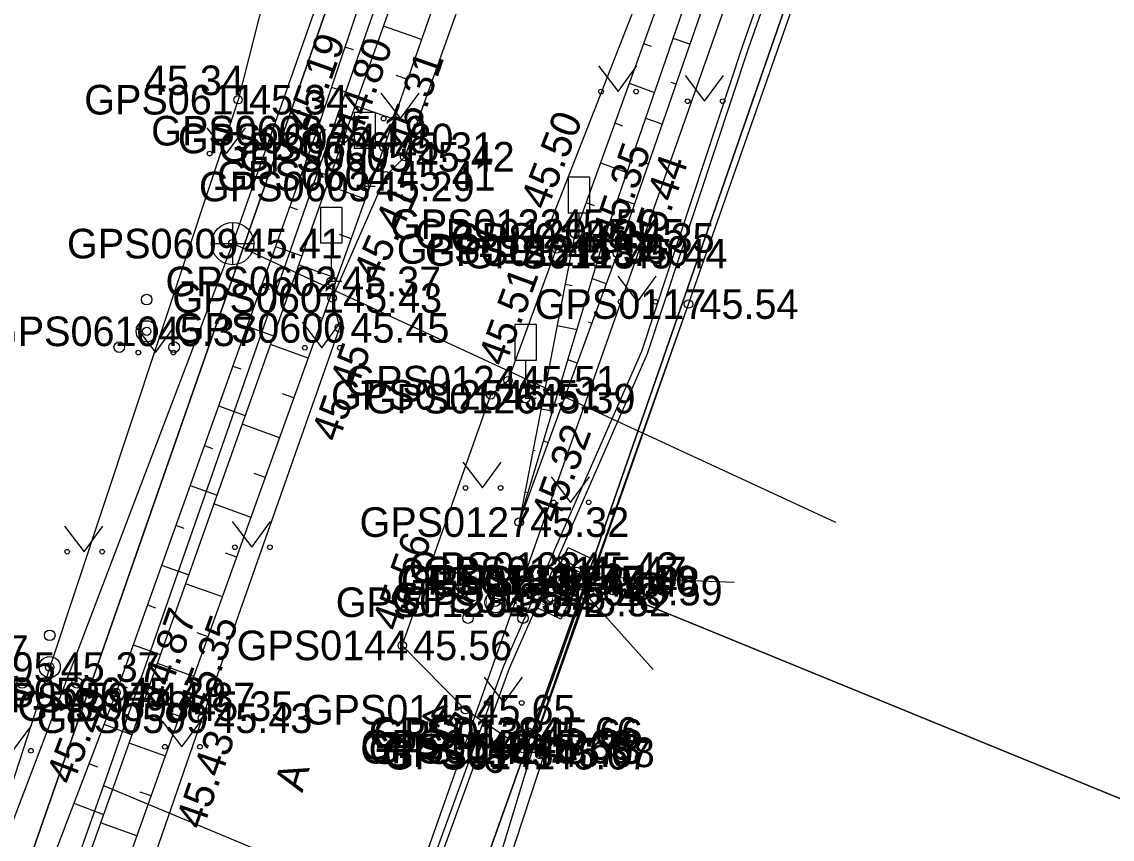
# Model space of a CAD drawing. Extents: x 551623 to 559850, y 6561220 to 6567135.
# Drawn here: x 557080.23 to 557106.03, y 6565509.85 to 6565529.17 of the extents above; entities that cross this region are included whole.
import ezdxf

# ---------------------------------------------------------------- set-up
doc = ezdxf.new("R2010")
doc.units = 0
for name, color, linetype in [('AED', 7, 'Continuous'), ('ELRAJATISMP', 7, 'Continuous'), ('HALJASTUS', 7, 'Continuous'), ('KKAEV', 7, 'Continuous'), ('KORGUS-EH2000', 7, 'Continuous'), ('KPOHULIIN', 7, 'Continuous'), ('KTRASS', 7, 'Continuous'), ('LIIKLUS', 7, 'Continuous'), ('MOOTKORG-EH2000', 7, 'Continuous'), ('MOOTMPUNKT', 7, 'Continuous'), ('MOOTNR', 7, 'Continuous'), ('MOOTPIIR', 7, 'Continuous'), ('MPKAABEL', 7, 'Continuous'), ('MPOHULIIN', 7, 'Continuous'), ('PIIR', 7, 'Continuous'), ('PUU', 7, 'Continuous'), ('RELJEEF', 7, 'Continuous'), ('TEE', 7, 'Continuous'), ('VTRASS', 7, 'Continuous')]:
    doc.layers.add(name, color=color, linetype=linetype)

msp = doc.modelspace()

# ---------------------------------------------------------------- linework, layer by layer
at = {"layer": 'AED'}
for p, q in [((557092.603, 6565511.899), (557090.629, 6565505.926)), ((557092.478, 6565512.024), (557092.478, 6565511.774)), ((557092.478, 6565512.024), (557092.728, 6565512.024)), ((557092.728, 6565512.024), (557092.728, 6565511.774)), ((557092.478, 6565511.774), (557092.728, 6565511.774))]:
    msp.add_line(p, q, dxfattribs=at)
for points in [[(557094.208, 6565515.723), (557093.669, 6565515.933), (557096.003, 6565522.5), (557100.007, 6565533.93), (557102.146, 6565539.981)], [(557093.709, 6565515.927), (557093.614, 6565515.961), (557092.322, 6565512.332), (557092.218, 6565512.379), (557092.088, 6565511.985), (557092.501, 6565511.849), (557092.631, 6565512.244), (557092.421, 6565512.313), (557093.709, 6565515.927)], [(557092.603, 6565511.899), (557092.285, 6565511.976), (557093.669, 6565515.933)]]:
    msp.add_lwpolyline(points, dxfattribs=at)
at = {"layer": 'ELRAJATISMP'}
for p, q in [((557093.496, 6565516.073), (557092.956, 6565516.328)), ((557093.38, 6565515.827), (557092.84, 6565516.082)), ((557093.294, 6565515.715), (557092.755, 6565515.97)), ((557093.179, 6565515.47), (557092.639, 6565515.724))]:
    msp.add_line(p, q, dxfattribs=at)
for points in [[(557093.693, 6565516.49), (557093.183, 6565515.41), (557092.643, 6565515.665), (557093.153, 6565516.745)], [(557093.491, 6565516.132), (557092.982, 6565515.052), (557092.442, 6565515.307), (557092.951, 6565516.387)]]:
    msp.add_lwpolyline(points, close=True, dxfattribs=at)
at = {"layer": 'HALJASTUS'}
for p, q in [((557093.874, 6565528.131), (557094.337, 6565527.525)), ((557094.337, 6565527.525), (557094.783, 6565528.131)), ((557095.921, 6565527.902), (557096.384, 6565527.295)), ((557096.384, 6565527.295), (557096.83, 6565527.902)), ((557088.726, 6565527.491), (557089.189, 6565526.885)), ((557089.189, 6565526.885), (557089.634, 6565527.491)), ((557084.61, 6565526.665), (557085.073, 6565526.058)), ((557085.073, 6565526.058), (557085.519, 6565526.665)), ((557094.331, 6565523.161), (557094.795, 6565522.554)), ((557094.795, 6565522.554), (557095.24, 6565523.161)), ((557082.924, 6565521.958), (557083.388, 6565521.351)), ((557083.388, 6565521.351), (557083.833, 6565521.958)), ((557086.862, 6565522.073), (557087.326, 6565521.466)), ((557087.326, 6565521.466), (557087.771, 6565522.073)), ((557090.665, 6565518.758), (557091.128, 6565518.151)), ((557091.128, 6565518.151), (557091.574, 6565518.758)), ((557092.75, 6565518.418), (557093.213, 6565517.811)), ((557093.213, 6565517.811), (557093.659, 6565518.418)), ((557085.207, 6565517.355), (557085.67, 6565516.748)), ((557085.67, 6565516.748), (557086.116, 6565517.355)), ((557081.239, 6565517.25), (557081.703, 6565516.644)), ((557081.703, 6565516.644), (557082.148, 6565517.25)), ((557091.168, 6565513.675), (557091.631, 6565513.068)), ((557091.631, 6565513.068), (557092.077, 6565513.675)), ((557083.552, 6565512.637), (557084.015, 6565512.03)), ((557084.015, 6565512.03), (557084.461, 6565512.637)), ((557080.017, 6565511.936), (557080.463, 6565512.543))]:
    msp.add_line(p, q, dxfattribs=at)
for centre in [(557093.936, 6565527.525), (557094.765, 6565527.525), (557095.983, 6565527.295), (557096.812, 6565527.295), (557088.788, 6565526.885), (557089.617, 6565526.885), (557084.672, 6565526.058), (557085.501, 6565526.058), (557094.394, 6565522.554), (557095.222, 6565522.554), (557082.987, 6565521.351), (557083.816, 6565521.351), (557086.925, 6565521.466), (557087.753, 6565521.466), (557090.727, 6565518.151), (557091.556, 6565518.151), (557092.812, 6565517.811), (557093.641, 6565517.811), (557085.269, 6565516.748), (557086.098, 6565516.748), (557081.302, 6565516.644), (557082.13, 6565516.644), (557091.23, 6565513.068), (557092.059, 6565513.068), (557080.445, 6565511.936), (557083.614, 6565512.03), (557084.443, 6565512.03)]:
    msp.add_circle(centre, 0.055, dxfattribs=at)
at = {"layer": 'KKAEV'}
for p, q in [((557085.218, 6565523.43), (557085.218, 6565524.43)), ((557084.718, 6565523.93), (557085.718, 6565523.93))]:
    msp.add_line(p, q, dxfattribs=at)
msp.add_circle((557085.218, 6565523.93), 0.5, dxfattribs=at)
at = {"layer": 'KORGUS-EH2000'}
for centre in [(557085.345, 6565527.333), (557087.21, 6565526.6), (557087.839, 6565526.415), (557088.801, 6565526.211), (557088.839, 6565525.533), (557092.721, 6565524.388), (557094.018, 6565524.063), (557094.324, 6565523.692), (557096.003, 6565522.5), (557087.743, 6565521.936), (557091.733, 6565520.689), (557091.998, 6565517.344), (557089.23, 6565514.428), (557080.889, 6565513.915), (557082.458, 6565513.315), (557083.151, 6565513.197), (557084.047, 6565512.991), (557084.5, 6565512.704), (557092.088, 6565511.985)]:
    msp.add_circle(centre, 0.1, dxfattribs=at)
at = {"layer": 'KPOHULIIN'}
msp.add_lwpolyline([(557033.153, 6565351.076), (557050.554, 6565399.565), (557067.065, 6565445.505), (557084.207, 6565493.616), (557103.697, 6565548.895), (557103.697, 6565548.895), (557136.898, 6565642.401), (557153.703, 6565689.258)], dxfattribs=at)
at = {"layer": 'KTRASS'}
for points in [[(557026.803, 6565375.144), (557032.863, 6565383.722), (557042.439, 6565408.103), (557054.708, 6565437.366), (557065.159, 6565467.183), (557074.882, 6565496.793), (557085.218, 6565523.93), (557095.541, 6565553.264), (557105.806, 6565584.058), (557113.235, 6565607.969), (557122.948, 6565634.671), (557136.565, 6565667.041), (557148.593, 6565662.181)], [(557099.487, 6565517.335), (557085.218, 6565523.93)]]:
    msp.add_lwpolyline(points, dxfattribs=at)
at = {"layer": 'LIIKLUS'}
for p, q in [((557088.091, 6565527.029), (557088.091, 6565526.179)), ((557088.591, 6565527.029), (557088.091, 6565527.029)), ((557088.591, 6565527.029), (557088.591, 6565526.179)), ((557088.591, 6565526.179), (557088.091, 6565526.179)), ((557088.341, 6565526.179), (557088.341, 6565525.279)), ((557088.591, 6565525.279), (557088.341, 6565525.279)), ((557093.158, 6565525.502), (557093.158, 6565524.652)), ((557093.658, 6565525.502), (557093.158, 6565525.502)), ((557093.658, 6565525.502), (557093.658, 6565524.652)), ((557087.298, 6565524.786), (557087.298, 6565523.936)), ((557087.798, 6565524.786), (557087.298, 6565524.786)), ((557087.798, 6565524.786), (557087.798, 6565523.936)), ((557093.658, 6565524.652), (557093.158, 6565524.652)), ((557093.408, 6565524.652), (557093.408, 6565523.752)), ((557087.798, 6565523.936), (557087.298, 6565523.936)), ((557087.548, 6565523.936), (557087.548, 6565523.036)), ((557093.658, 6565523.752), (557093.408, 6565523.752)), ((557087.798, 6565523.036), (557087.548, 6565523.036)), ((557091.897, 6565522.013), (557091.897, 6565521.163)), ((557092.397, 6565522.013), (557091.897, 6565522.013)), ((557092.397, 6565522.013), (557092.397, 6565521.163)), ((557092.397, 6565521.163), (557091.897, 6565521.163)), ((557092.147, 6565521.163), (557092.147, 6565520.263)), ((557092.397, 6565520.263), (557092.147, 6565520.263))]:
    msp.add_line(p, q, dxfattribs=at)
at = {"layer": 'MOOTMPUNKT'}
for centre in [(557085.345, 6565527.333), (557087.21, 6565526.6), (557087.839, 6565526.415), (557088.801, 6565526.211), (557089.288, 6565525.984), (557088.839, 6565525.533), (557088.341, 6565525.279), (557092.721, 6565524.388), (557093.311, 6565524.162), (557085.218, 6565523.93), (557094.018, 6565524.063), (557092.882, 6565523.804), (557093.408, 6565523.752), (557094.324, 6565523.692), (557087.548, 6565523.036), (557087.571, 6565522.643), (557096.003, 6565522.5), (557083.184, 6565521.855), (557087.743, 6565521.936), (557091.733, 6565520.689), (557091.324, 6565520.351), (557092.147, 6565520.263), (557091.998, 6565517.344), (557093.166, 6565516.279), (557093.359, 6565516.176), (557092.947, 6565515.976), (557092.977, 6565515.979), (557093.614, 6565515.961), (557093.669, 6565515.933), (557094.208, 6565515.723), (557091.437, 6565515.448), (557092.748, 6565515.554), (557092.986, 6565515.463), (557089.23, 6565514.428), (557080.889, 6565513.915), (557082.458, 6565513.315), (557083.151, 6565513.197), (557084.047, 6565512.991), (557090.727, 6565512.907), (557084.5, 6565512.704), (557092.218, 6565512.379), (557092.322, 6565512.332), (557092.096, 6565512.076), (557092.088, 6565511.985), (557092.285, 6565511.976), (557092.499, 6565511.843), (557092.603, 6565511.899)]:
    msp.add_circle(centre, 0.1, dxfattribs=at)
at = {"layer": 'MOOTPIIR'}
for points in [[(557089.03, 6565541.834), (557085.345, 6565527.333), (557080.889, 6565513.915), (557075.446, 6565497.144), (557066.071, 6565505.234), (557062.432, 6565508.05), (557052.151, 6565518.21), (557049.841, 6565521.96), (557043.038, 6565528.084), (557041.653, 6565527.378), (557035.142, 6565521.224), (557033.675, 6565518.052), (557037.039, 6565514.186), (557039.045, 6565511.503), (557040.663, 6565511.34), (557044.564, 6565507.71), (557051.821, 6565501.3), (557056.543, 6565497.694), (557058.361, 6565496.331), (557067.757, 6565488.51)], [(557123.745, 6565457.887), (557086.02, 6565487.88), (557085.195, 6565491.601), (557090.794, 6565506.973), (557092.421, 6565512.313), (557096.003, 6565522.5), (557100.007, 6565533.93)]]:
    msp.add_lwpolyline(points, dxfattribs=at)
at = {"layer": 'MPKAABEL'}
for q in [(557097.084, 6565515.92), (557095.165, 6565513.861)]:
    msp.add_line((557093.168, 6565516.078), q, dxfattribs=at)
for points in [[(557105.948, 6565552.538), (557105.509, 6565552.544), (557103.165, 6565546.339), (557100.207, 6565538.214), (557099.367, 6565534.535), (557097.281, 6565528.61), (557094.889, 6565521.38), (557092.717, 6565516.421), (557091.623, 6565513.935), (557089.057, 6565506.872), (557084.72, 6565493.643), (557083.163, 6565488.768), (557080.193, 6565481.254), (557079.927, 6565481.17), (557074.171, 6565485.645), (557071.815, 6565488.222), (557065.445, 6565493.431), (557060.561, 6565496.745), (557053.766, 6565501.663), (557042.922, 6565510.883), (557041.82, 6565512.055), (557041.484, 6565511.936)], [(557105.948, 6565552.538), (557105.623, 6565552.42), (557103.305, 6565546.287), (557100.351, 6565538.172), (557099.512, 6565534.493), (557097.422, 6565528.562), (557095.029, 6565521.326), (557092.906, 6565516.478), (557093.168, 6565516.078)], [(557093.168, 6565516.078), (557092.779, 6565516.189), (557091.762, 6565513.879), (557089.199, 6565506.823), (557084.863, 6565493.597), (557083.304, 6565488.717), (557080.334, 6565481.203), (557081.334, 6565479.859), (557093.461, 6565470.617), (557109.919, 6565457.713), (557112.862, 6565455.31), (557115.729, 6565452.713), (557121.786, 6565447.765), (557127.108, 6565443.435), (557128.403, 6565442.736), (557128.547, 6565442.26)]]:
    msp.add_lwpolyline(points, dxfattribs=at)
at = {"layer": 'MPOHULIIN'}
msp.add_lwpolyline([(557050.554, 6565399.565), (557067.065, 6565445.505), (557084.207, 6565493.616), (557103.697, 6565548.895), (557120.292, 6565595.621), (557120.292, 6565595.621), (557153.703, 6565689.258)], dxfattribs=at)
at = {"layer": 'PIIR'}
for points in [[(557143.03, 6565692.36), (557157.5, 6565654.27), (557142.14, 6565653.78), (557122.77, 6565599.28), (557106.21, 6565552.32), (557093.58, 6565515.97), (557085.1, 6565492.2), (557086.02, 6565487.88), (557073.92, 6565497.32), (557076.42, 6565497.95), (557098, 6565559.71), (557096.67, 6565561.36), (557100.66, 6565572.69), (557102.77, 6565573.26), (557114.53, 6565606.57), (557127.78, 6565643.89), (557142.97, 6565686.18)], [(557025.39, 6565597.47), (557102.77, 6565573.26), (557100.66, 6565572.69), (557096.67, 6565561.36), (557098, 6565559.71), (557076.42, 6565497.95), (557073.92, 6565497.32), (557050.16, 6565517.1), (557050.04, 6565519.69), (557042.48, 6565527.46), (557038.28, 6565523.47), (557016.16, 6565569.02)], [(557106.21, 6565552.32), (557161.01, 6565530.22), (557156.17, 6565516.03), (557148.5, 6565493.52), (557093.58, 6565515.97)], [(557093.58, 6565515.97), (557148.5, 6565493.52), (557141.97, 6565474.84), (557133.47, 6565450.53), (557086.02, 6565487.88), (557085.1, 6565492.2)]]:
    msp.add_lwpolyline(points, close=True, dxfattribs=at)
at = {"layer": 'PUU'}
for centre, radius in [((557083.184, 6565522.605), 0.125), ((557083.184, 6565521.855), 0.25), ((557082.534, 6565521.48), 0.125), ((557083.834, 6565521.48), 0.125), ((557091.437, 6565516.198), 0.125), ((557091.437, 6565515.448), 0.25), ((557090.787, 6565515.073), 0.125), ((557092.087, 6565515.073), 0.125), ((557080.889, 6565514.665), 0.125), ((557080.889, 6565513.915), 0.25), ((557080.239, 6565513.54), 0.125), ((557081.539, 6565513.54), 0.125)]:
    msp.add_circle(centre, radius, dxfattribs=at)
at = {"layer": 'RELJEEF'}
for p, q in [((557089.689, 6565528.757), (557088.783, 6565529.073)), ((557094.94, 6565528.663), (557095.116, 6565528.599)), ((557096.037, 6565528.644), (557095.642, 6565528.781)), ((557087.875, 6565528.582), (557088.072, 6565528.516)), ((557089.36, 6565527.813), (557089.086, 6565527.908)), ((557087.557, 6565527.633), (557088.196, 6565527.419)), ((557094.599, 6565527.723), (557095.202, 6565527.505)), ((557095.71, 6565527.699), (557095.592, 6565527.739)), ((557089.03, 6565526.869), (557088.114, 6565527.189)), ((557095.383, 6565526.754), (557094.991, 6565526.889)), ((557087.239, 6565526.685), (557087.426, 6565526.623)), ((557094.259, 6565526.783), (557094.445, 6565526.716)), ((557088.698, 6565525.925), (557088.423, 6565526.024)), ((557093.919, 6565525.842), (557094.552, 6565525.613)), ((557095.056, 6565525.809), (557094.939, 6565525.849)), ((557086.904, 6565525.743), (557087.522, 6565525.522)), ((557088.36, 6565524.984), (557087.448, 6565525.312)), ((557086.567, 6565524.802), (557086.753, 6565524.735)), ((557093.579, 6565524.902), (557093.773, 6565524.832)), ((557094.729, 6565524.864), (557094.34, 6565524.998)), ((557088.021, 6565524.043), (557087.749, 6565524.141)), ((557086.23, 6565523.86), (557086.854, 6565523.637)), ((557093.271, 6565523.953), (557093.946, 6565523.823)), ((557094.402, 6565523.919), (557094.286, 6565523.959)), ((557087.683, 6565523.102), (557086.779, 6565523.427)), ((557093.082, 6565522.971), (557093.254, 6565522.938)), ((557094.062, 6565522.978), (557093.729, 6565523.1)), ((557085.893, 6565522.919), (557086.081, 6565522.851)), ((557087.344, 6565522.161), (557087.075, 6565522.258)), ((557085.556, 6565521.977), (557086.185, 6565521.752)), ((557092.893, 6565521.989), (557093.367, 6565521.897)), ((557093.718, 6565522.039), (557093.635, 6565522.07)), ((557087.006, 6565521.22), (557086.111, 6565521.542)), ((557093.374, 6565521.1), (557093.152, 6565521.182)), ((557085.22, 6565521.035), (557085.409, 6565520.968)), ((557092.704, 6565521.007), (557092.816, 6565520.985)), ((557086.668, 6565520.279), (557086.4, 6565520.376)), ((557093.03, 6565520.161), (557092.98, 6565520.179)), ((557084.883, 6565520.094), (557085.517, 6565519.867)), ((557092.514, 6565520.025), (557092.788, 6565519.972)), ((557086.329, 6565519.338), (557085.442, 6565519.657)), ((557084.546, 6565519.152), (557084.737, 6565519.084)), ((557092.686, 6565519.222), (557092.575, 6565519.263)), ((557092.325, 6565519.043), (557092.377, 6565519.033)), ((557085.991, 6565518.397), (557085.726, 6565518.493)), ((557084.209, 6565518.211), (557084.848, 6565517.982)), ((557092.136, 6565518.061), (557092.21, 6565518.047)), ((557092.342, 6565518.283), (557092.326, 6565518.289)), ((557085.652, 6565517.456), (557084.774, 6565517.772)), ((557083.872, 6565517.269), (557084.065, 6565517.2)), ((557085.314, 6565516.515), (557085.052, 6565516.61)), ((557083.535, 6565516.328), (557084.18, 6565516.097)), ((557084.976, 6565515.574), (557084.105, 6565515.887)), ((557083.199, 6565515.386), (557083.393, 6565515.317)), ((557084.637, 6565514.633), (557084.377, 6565514.727)), ((557082.862, 6565514.444), (557083.511, 6565514.212)), ((557084.299, 6565513.692), (557083.437, 6565514.002)), ((557082.525, 6565513.503), (557082.721, 6565513.433)), ((557083.961, 6565512.751), (557083.703, 6565512.843)), ((557082.172, 6565512.567), (557082.836, 6565512.313)), ((557083.625, 6565511.809), (557082.766, 6565512.116)), ((557081.815, 6565511.633), (557082.021, 6565511.555)), ((557083.29, 6565510.867), (557083.032, 6565510.959)), ((557081.458, 6565510.699), (557082.164, 6565510.429)), ((557082.954, 6565509.925), (557082.094, 6565510.232))]:
    msp.add_line(p, q, dxfattribs=at)
for points in [[(557089.03, 6565541.834), (557091.192, 6565540.217), (557091.524, 6565539.458), (557087.21, 6565526.6), (557082.458, 6565513.315), (557075.376, 6565494.786), (557076.066, 6565494.069), (557077.359, 6565494.226), (557084.047, 6565512.991), (557088.801, 6565526.211), (557093.326, 6565539.178), (557092.57, 6565539.97), (557091.35, 6565541.164), (557089.491, 6565542.364)], [(557089.47, 6565541.899), (557090.632, 6565541.186), (557091.6, 6565540.305), (557092.402, 6565539.265), (557087.839, 6565526.415), (557083.151, 6565513.197), (557076.503, 6565494.551)], [(557091.998, 6565517.344), (557094.018, 6565524.063), (557097.991, 6565535.607)], [(557091.998, 6565517.344), (557094.324, 6565523.692), (557098.059, 6565534.483), (557097.991, 6565535.607), (557097.19, 6565534.883), (557093.311, 6565524.162), (557091.998, 6565517.344)]]:
    msp.add_lwpolyline(points, dxfattribs=at)
at = {"layer": 'TEE'}
for points in [[(557092.088, 6565511.985), (557090.727, 6565512.907), (557089.23, 6565514.428), (557091.324, 6565520.351), (557091.733, 6565520.689), (557092.882, 6565523.804), (557092.721, 6565524.388), (557097.215, 6565535.867), (557101.757, 6565547.928), (557103.641, 6565553.302), (557108.597, 6565566.722), (557113.999, 6565581.937), (557115.285, 6565585.504), (557119.495, 6565597.655), (557120.533, 6565600.365), (557121.605, 6565603.738), (557128.082, 6565621.715), (557134.236, 6565638.871), (557136.362, 6565644.832), (557143.373, 6565664.048), (557146.52, 6565672.286)], [(557094.385, 6565540.223), (557089.288, 6565525.984), (557088.839, 6565525.533), (557087.571, 6565522.643), (557087.743, 6565521.936), (557084.5, 6565512.704), (557078.154, 6565494.394), (557076.49, 6565493.404), (557074.726, 6565493.342), (557073.086, 6565494.198), (557069.049, 6565497.308), (557063.877, 6565501.27), (557060.637, 6565504.217), (557057.29, 6565506.554), (557054.112, 6565508.272), (557052.882, 6565508.658), (557051.189, 6565510.415), (557048.91, 6565512.484), (557047.278, 6565515.906), (557045.38, 6565518.963), (557040.249, 6565523.777), (557038.79, 6565525.281)]]:
    msp.add_lwpolyline(points, dxfattribs=at)
at = {"layer": 'VTRASS'}
for points in [[(557145.322, 6565689.495), (557134.032, 6565659.135), (557130.382, 6565646.475), (557120.112, 6565618.925), (557118.572, 6565614.685), (557109.512, 6565589.115), (557108.482, 6565586.205), (557104.61, 6565573.91), (557101.828, 6565566.771), (557100.892, 6565564.715), (557100.207, 6565563.094), (557095.302, 6565548.745), (557082.162, 6565511.115), (557077.662, 6565498.385), (557074.832, 6565487.185), (557073.992, 6565486.035), (557070.902, 6565479.045), (557049.552, 6565418.835), (557036.81, 6565383.508), (557036.652, 6565383.055), (557029.612, 6565366.205)], [(557082.162, 6565511.115), (557089.807, 6565507.919), (557091.409, 6565507.249)]]:
    msp.add_lwpolyline(points, dxfattribs=at)

# ---------------------------------------------------------------- texts
at = {"layer": 'KORGUS-EH2000'}
for s, rotation, p in [(' 45.19', 70.3163, (557087.019, 6565526.287)), (' 44.80', 70.4723, (557088.146, 6565526.184)), (' 45.31', 70.762, (557089.368, 6565525.856)), (' 45.50', 68.6181, (557092.558, 6565524.452)), (' 45.35', 71.0082, (557094.274, 6565523.693)), (' 45.44', 70.909, (557095.15, 6565523.406)), (' 45.41', 66.2997, (557088.572, 6565522.735)), (' 45.51', 69.7639, (557091.569, 6565520.75)), (' 45.45', 70.6447, (557087.633, 6565518.964)), (' 45.32', 69.8811, (557092.82, 6565517.043)), (' 45.56', 70.5312, (557089.065, 6565514.486)), (' 44.87', 70.3768, (557083.5, 6565512.687)), (' 45.35', 70.2205, (557084.484, 6565512.522)), (' 45.29', 69.0843, (557081.339, 6565510.858)), (' 45.68', 325.8789, (557089.371, 6565512.771)), (' 45.43', 70.8842, (557084.427, 6565509.8))]:
    msp.add_text(s, height=0.7, rotation=rotation, dxfattribs=at).set_placement(p)
for s, p in [(' 45.34', (557082.882, 6565527.441)), (' 45.54', (557096.003, 6565522.15)), (' 45.37', (557077.787, 6565513.968))]:
    msp.add_text(s, height=0.7, dxfattribs=at).set_placement(p)
at = {"layer": 'MOOTKORG-EH2000'}
for s, p in [(' 45.34', (557085.345, 6565526.983)), (' 45.19', (557087.21, 6565526.25)), (' 44.80', (557087.839, 6565526.065)), (' 45.31', (557088.801, 6565525.861)), (' 45.42', (557089.288, 6565525.634)), (' 45.41', (557088.839, 6565525.183)), (' 45.29', (557088.341, 6565524.929)), (' 45.50', (557092.721, 6565524.038)), (' 45.45', (557093.311, 6565523.812)), (' 45.41', (557085.218, 6565523.58)), (' 45.35', (557094.018, 6565523.713)), (' 45.56', (557092.882, 6565523.454)), (' 45.40', (557093.408, 6565523.402)), (' 45.44', (557094.324, 6565523.342)), (' 45.37', (557087.548, 6565522.686)), (' 45.43', (557087.571, 6565522.293)), (' 45.54', (557096.003, 6565522.15)), (' 45.37', (557083.184, 6565521.505)), (' 45.45', (557087.743, 6565521.586)), (' 45.51', (557091.733, 6565520.339)), (' 45.51', (557091.324, 6565520.001)), (' 45.39', (557092.147, 6565519.913)), (' 45.32', (557091.998, 6565516.994)), (' 45.43', (557093.166, 6565515.929)), (' 45.47', (557093.359, 6565515.826)), (' 45.44', (557092.947, 6565515.626)), (' 45.44', (557092.977, 6565515.629)), (' 45.50', (557093.614, 6565515.611)), (' 45.48', (557093.669, 6565515.583)), (' 45.59', (557094.208, 6565515.373)), (' 45.52', (557091.437, 6565515.098)), (' 45.48', (557092.748, 6565515.204)), (' 45.52', (557092.986, 6565515.113)), (' 45.56', (557089.23, 6565514.078)), (' 45.37', (557080.889, 6565513.565)), (' 45.29', (557082.458, 6565512.965)), (' 44.87', (557083.151, 6565512.847)), (' 45.35', (557084.047, 6565512.641)), (' 45.65', (557090.727, 6565512.557)), (' 45.43', (557084.5, 6565512.354)), (' 45.66', (557092.218, 6565512.029)), (' 45.66', (557092.322, 6565511.982)), (' 45.68', (557092.096, 6565511.726)), (' 45.68', (557092.088, 6565511.635)), (' 45.73', (557092.285, 6565511.626)), (' 45.67', (557092.499, 6565511.493)), (' 45.68', (557092.603, 6565511.549))]:
    msp.add_text(s, height=0.7, dxfattribs=at).set_placement(p)
at = {"layer": 'MOOTNR'}
for s, p in [('GPS0611 ', (557081.705, 6565526.983)), ('GPS0608 ', (557083.29, 6565526.25)), ('GPS0607 ', (557083.919, 6565526.065)), ('GPS0606 ', (557084.881, 6565525.861)), ('GPS0605 ', (557085.368, 6565525.634)), ('GPS0604 ', (557084.85, 6565525.183)), ('GPS0603 ', (557084.421, 6565524.929)), ('GPS0122 ', (557088.941, 6565524.038)), ('GPS0120 ', (557089.531, 6565523.812)), ('GPS0609 ', (557081.298, 6565523.58)), ('GPS0119 ', (557090.378, 6565523.713)), ('GPS0123 ', (557089.102, 6565523.454)), ('GPS0121 ', (557089.768, 6565523.402)), ('GPS0118 ', (557090.684, 6565523.342)), ('GPS0602 ', (557083.628, 6565522.686)), ('GPS0601 ', (557083.791, 6565522.293)), ('GPS0117 ', (557092.363, 6565522.15)), ('GPS0610 ', (557079.404, 6565521.505)), ('GPS0600 ', (557083.823, 6565521.586)), ('GPS0124 ', (557087.884, 6565520.339)), ('GPS0125 ', (557087.545, 6565520.001)), ('GPS0126 ', (557088.367, 6565519.913)), ('GPS0127 ', (557088.219, 6565516.994)), ('GPS0132 ', (557089.386, 6565515.929)), ('GPS0131 ', (557089.719, 6565515.826)), ('GPS0134 ', (557089.097, 6565515.626)), ('GPS0133 ', (557089.197, 6565515.629)), ('GPS0137 ', (557089.835, 6565515.611)), ('GPS0129 ', (557089.889, 6565515.583)), ('GPS0130 ', (557090.428, 6565515.373)), ('GPS0128 ', (557087.657, 6565515.098)), ('GPS0135 ', (557088.968, 6565515.204)), ('GPS0136 ', (557089.206, 6565515.113)), ('GPS0144 ', (557085.311, 6565514.078)), ('GPS0595 ', (557076.969, 6565513.565)), ('GPS0596 ', (557078.538, 6565512.965)), ('GPS0597 ', (557079.231, 6565512.847)), ('GPS0598 ', (557080.127, 6565512.641)), ('GPS0145 ', (557086.877, 6565512.557)), ('GPS0599 ', (557080.58, 6565512.354)), ('GPS0139 ', (557088.438, 6565512.029)), ('GPS0138 ', (557088.542, 6565511.982)), ('GPS0146 ', (557088.246, 6565511.726)), ('GPS0140 ', (557088.238, 6565511.635)), ('GPS0142 ', (557088.436, 6565511.626)), ('GPS0143 ', (557088.753, 6565511.549)), ('GPS0141 ', (557088.79, 6565511.493))]:
    msp.add_text(s, height=0.7, dxfattribs=at).set_placement(p)
at = {"layer": 'TEE'}
msp.add_text('A', height=0.7, rotation=73.592, dxfattribs=at).set_placement((557086.866, 6565510.931))

doc.saveas('drawing.dxf')
